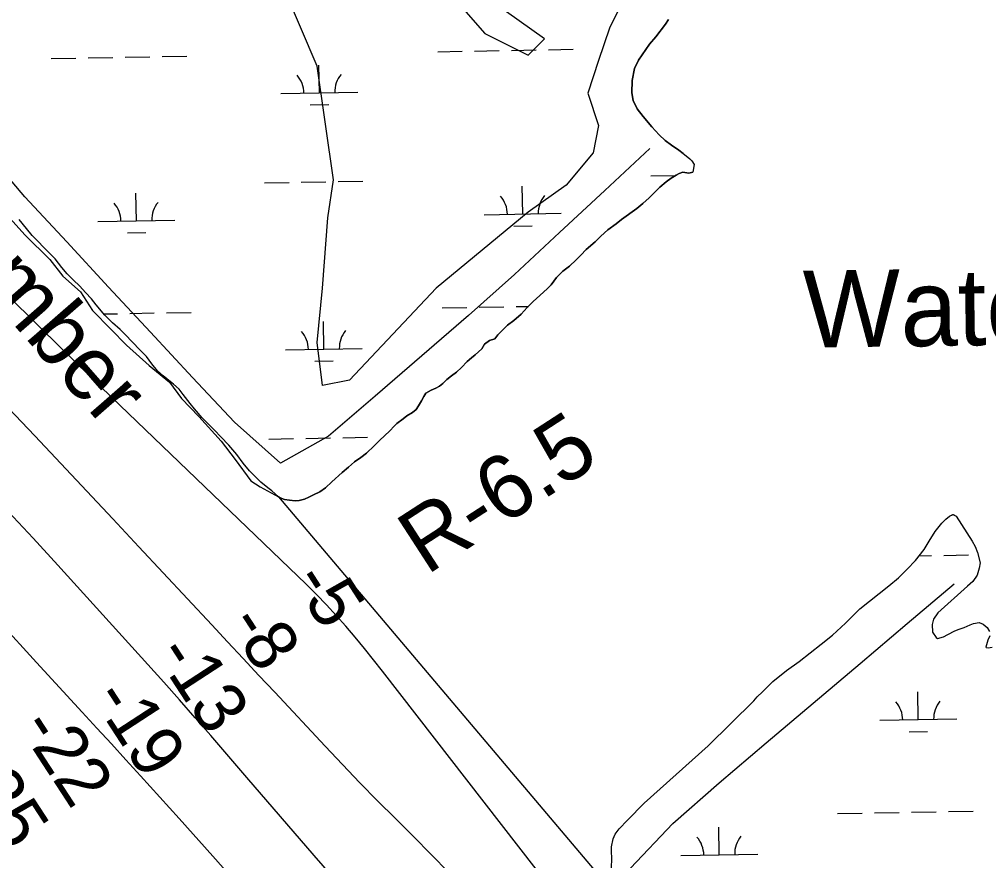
# Model space of a CAD drawing. Extents: x 3903937 to 3942190, y 260677 to 286651.
# Drawn here: x 3930291 to 3931549, y 273611 to 274704 of the extents above; entities that cross this region are included whole.
import ezdxf

# ---------------------------------------------------------------- set-up
doc = ezdxf.new("R2010")
doc.units = 0
for name, color, linetype in [('V-RIVR-EDGE', 7, 'Continuous'), ('V-RIVR-IDEN', 7, 'Continuous'), ('V-RIVR-RANG', 7, 'Continuous'), ('V-RIVR-RANG-IDEN', 7, 'Continuous'), ('V-RRAP-FSHR', 7, 'Continuous'), ('V-SITE-VEGE', 7, 'Continuous'), ('V-TOPO-DPTH', 7, 'Continuous'), ('V-TOPO-MINR', 7, 'Continuous'), ('V-TOPO-SHOR', 7, 'Continuous'), ('V-WETL-SWMP', 7, 'Continuous')]:
    doc.layers.add(name, color=color, linetype=linetype)

msp = doc.modelspace()

# ---------------------------------------------------------------- linework, layer by layer
at = {"layer": 'V-RIVR-EDGE'}
for p, q in [((3930603.3, 274096.5), (3930627.3, 274083.7)), ((3930627.2, 274083.8), (3931067.4, 273564.2))]:
    msp.add_line(p, q, dxfattribs=at)
msp.add_lwpolyline([(3930237.5, 274490.2), (3930298.2, 274423.3), (3930330.2, 274391.7), (3930347.2, 274370.4), (3930370, 274350), (3930385.5, 274325.7), (3930409.3, 274301.5), (3930429.7, 274280.6), (3930459.3, 274254.4), (3930485.5, 274232.6), (3930501, 274211.2), (3930523.8, 274187.9), (3930552.5, 274155.9), (3930570.9, 274132.1), (3930591.3, 274104.4), (3930603.3, 274096.5)], dxfattribs=at)
at = {"layer": 'V-RRAP-FSHR'}
for points in [[(3931109.3, 274535.9), (3931050.8, 274481.4), (3930992.3, 274426.8), (3930933.8, 274372.3), (3930873.9, 274319.3), (3930813.4, 274266.9), (3930752.8, 274214.6), (3930692.3, 274162.3), (3930629.6, 274127.4), (3930569.8, 274180.6), (3930515.3, 274238.7), (3930460.9, 274297.3), (3930406.5, 274355.9), (3930352.3, 274414.6), (3930297.7, 274473.3), (3930245.8, 274534.2)], [(3931084.5, 273601.5), (3931139.4, 273659.7), (3931199.6, 273712.3), (3931260.6, 273764.6), (3931321.6, 273815.8), (3931382.6, 273867.5), (3931443.7, 273919.2), (3931504.7, 273971)]]:
    msp.add_lwpolyline(points, dxfattribs=at)
at = {"layer": 'V-SITE-VEGE'}
for points in [[(3931078, 274734.4), (3931056.9, 274692.2), (3931042.9, 274650), (3931028.8, 274607.8), (3931042.9, 274565.7), (3931035.9, 274530.5), (3931000.7, 274488.3), (3930951.5, 274453.1), (3930832, 274354.7), (3930719.5, 274235.1), (3930684.4, 274228.1), (3930677.4, 274284.3), (3930684.4, 274354.7), (3930691.4, 274446.1), (3930698.5, 274495.3), (3930677.4, 274643), (3930635.2, 274741.5)], [(3930846.1, 274741.5), (3930895.3, 274685.2), (3930951.5, 274657.1), (3930972.6, 274678.2), (3930923.4, 274713.3)]]:
    msp.add_lwpolyline(points, dxfattribs=at)
at = {"layer": 'V-TOPO-DPTH'}
for points in [[(3930848.2, 273595.9), (3930825.5, 273619.5), (3930802.4, 273642.8), (3930779.2, 273666), (3930755.9, 273689.1), (3930732.9, 273712.5), (3930710.1, 273736.1), (3930687.6, 273760), (3930622.2, 273830), (3930601.7, 273851.9), (3930581.3, 273873.8), (3930560.9, 273895.6), (3930540.4, 273917.5), (3930445.6, 274019), (3930411.8, 274055), (3930378.1, 274091.1), (3930344.3, 274127.1), (3930310.5, 274163.1), (3930276.6, 274199)], [(3930264.6, 273921.5), (3930313, 273868.5), (3930372.2, 273804.2), (3930391.2, 273783.6), (3930410.2, 273762.9), (3930429.1, 273742.2), (3930448, 273721.5), (3930498.3, 273666.1), (3930542, 273617.4), (3930585.3, 273568.3)], [(3930264.6, 273921.5), (3930313, 273868.5), (3930372.2, 273804.2), (3930391.2, 273783.6), (3930410.2, 273762.9), (3930429.1, 273742.2), (3930448, 273721.5), (3930498.3, 273666.1), (3930542, 273617.4), (3930585.3, 273568.3)]]:
    msp.add_lwpolyline(points, dxfattribs=at)
at = {"layer": 'V-TOPO-MINR'}
for points in [[(3931478.9, 272923.8), (3931315.8, 273144.4), (3930762.1, 273857.5), (3930750.5, 273872.2), (3930738.7, 273886.9), (3930726.8, 273901.4), (3930714.7, 273915.7), (3930702.2, 273929.8), (3930689.6, 273943.7), (3930676.5, 273957.1), (3930663.1, 273970.3), (3930410.3, 274213.1), (3930363.8, 274258.1), (3930317.6, 274303.5), (3930271.8, 274349.2)], [(3930848.2, 273595.9), (3930825.5, 273619.5), (3930802.4, 273642.8), (3930779.2, 273666), (3930755.9, 273689.1), (3930732.9, 273712.5), (3930710.1, 273736.1), (3930687.6, 273760), (3930622.2, 273830), (3930601.7, 273851.9), (3930581.3, 273873.8), (3930560.9, 273895.6), (3930540.4, 273917.5), (3930445.6, 274019), (3930411.8, 274055), (3930378.1, 274091.1), (3930344.3, 274127.1), (3930310.5, 274163.1), (3930276.6, 274199)], [(3930717.4, 273567.8), (3930673.6, 273618.3), (3930629.9, 273668.8), (3930586.2, 273719.3), (3930539.2, 273773.7), (3930519, 273797), (3930498.6, 273820.1), (3930478.1, 273843.2), (3930457.5, 273866.1), (3930340.6, 273995.1), (3930308.5, 274030), (3930276.2, 274064.7)], [(3930585.3, 273568.3), (3930542, 273617.4), (3930498.3, 273666.1), (3930448, 273721.5), (3930429.1, 273742.2), (3930410.2, 273762.9), (3930391.2, 273783.6), (3930372.2, 273804.2), (3930313, 273868.5), (3930264.6, 273921.5)]]:
    msp.add_lwpolyline(points, dxfattribs=at)
at = {"layer": 'V-TOPO-SHOR'}
for points in [[(3931152.9, 274529.4), (3931147.2, 274533.8), (3931137.6, 274540.1), (3931129.2, 274546.3), (3931121.6, 274553.5), (3931111.8, 274563.9), (3931100.8, 274577.4), (3931092.9, 274587.5), (3931087.6, 274598.4), (3931086, 274608.1), (3931086.3, 274624.4), (3931089.6, 274639.6), (3931094.9, 274650.7), (3931109.1, 274671.2), (3931117.2, 274681), (3931129.7, 274697.3), (3931133.6, 274703.6)], [(3931152.9, 274529.4), (3931156.7, 274526.2), (3931161.3, 274522.4), (3931163.8, 274519.8), (3931166.8, 274515.2), (3931165.1, 274505.2)], [(3930627.3, 274083.7), (3930629.3, 274082.5), (3930635, 274080.2), (3930641.6, 274079.4), (3930648.8, 274078.6), (3930654.1, 274079), (3930661.1, 274080.6), (3930666.4, 274083.3), (3930672.8, 274086.4), (3930680.8, 274090.4), (3930688.4, 274095.6), (3930696.4, 274103.3), (3930709.9, 274115.2), (3930718.1, 274122.2), (3930725.9, 274129.1), (3930733.9, 274134.9), (3930741.3, 274140.6), (3930751.3, 274150), (3930758.3, 274157), (3930771.8, 274169.5), (3930777.2, 274175.6), (3930780.9, 274179.1), (3930788.9, 274185.2), (3930794, 274188.7), (3930801, 274193.2), (3930805.9, 274197.1), (3930809, 274202), (3930812.9, 274208.2), (3930815.7, 274213.9), (3930818.6, 274218.4), (3930825.4, 274222.3), (3930831.3, 274225), (3930836.4, 274227.4), (3930840.5, 274230.9), (3930845.9, 274236), (3930852, 274240.7), (3930858.4, 274245.4), (3930864.8, 274251.8), (3930872.1, 274259.4), (3930877.7, 274264.1), (3930882.6, 274268.2), (3930891.2, 274275.9), (3930894.9, 274282.1), (3930901.3, 274286.6), (3930908.2, 274289), (3930911.9, 274294), (3930918.3, 274300.5), (3930924.6, 274306.5), (3930932.9, 274312.8), (3930942.1, 274321), (3930950.3, 274329.6), (3930958.1, 274337.2), (3930966.7, 274345.2), (3930976.3, 274354.2), (3930981.3, 274358.9), (3930988.4, 274368.5), (3930996.4, 274376.5), (3931005.1, 274383.2), (3931013.9, 274391.6), (3931019.8, 274397.6), (3931026.6, 274404.7), (3931038.3, 274414.6), (3931045.9, 274422.1), (3931054.7, 274430.5), (3931065.6, 274438.3), (3931072.5, 274443.6), (3931092.4, 274458.2), (3931100.2, 274464.7), (3931108.6, 274471.9), (3931116, 274479.1), (3931122.6, 274485.6), (3931130.6, 274492.8), (3931137.2, 274497.3), (3931143.5, 274501.4), (3931147.4, 274503.6), (3931152.3, 274505), (3931159.9, 274503.8), (3931165.1, 274505.2)], [(3931059.7, 273600.4), (3931060.2, 273615.9), (3931059.7, 273622.2), (3931059.7, 273629.3), (3931061.8, 273639.6), (3931064.4, 273645.9), (3931069.8, 273652.7), (3931080.4, 273664.2), (3931102.2, 273686), (3931185.1, 273760.3), (3931244.6, 273818.9), (3931249, 273823.9), (3931255.6, 273830.7), (3931269.2, 273843.8), (3931287.1, 273858.3), (3931303.3, 273870), (3931317.8, 273881.1), (3931331.9, 273892.3), (3931346.5, 273904.3), (3931363.4, 273919.7), (3931382.2, 273938.5), (3931420, 273968), (3931432.2, 273978.6), (3931443.5, 273989.8), (3931454.3, 274001.1), (3931465.6, 274015.4), (3931472.1, 274026), (3931480.1, 274038.9), (3931488.8, 274049.4), (3931494, 274054.6), (3931498.7, 274058.8), (3931503.2, 274060.9), (3931507.4, 274058.5), (3931528, 274026.1), (3931532, 274019.1), (3931534.8, 274011.6), (3931538.3, 273998.2), (3931537.1, 273991.2), (3931534.5, 273982), (3931529.1, 273974), (3931522.1, 273967.9), (3931483.3, 273933), (3931477.9, 273925), (3931476, 273917.8), (3931476.7, 273908.1), (3931481.2, 273901.1), (3931483.1, 273899.9), (3931490.8, 273902), (3931496.4, 273905.1), (3931505.6, 273909.8), (3931511, 273911.9), (3931517.6, 273914.2), (3931525.3, 273917.7), (3931529.8, 273919.4), (3931537.1, 273920.5), (3931542.2, 273918.4), (3931547.6, 273914.2), (3931550.7, 273909)], [(3931550.9, 273903.4), (3931548.3, 273897.5), (3931545.9, 273888.6), (3931546.4, 273888.1), (3931549, 273887.7), (3931554.2, 273888.6)]]:
    msp.add_lwpolyline(points, dxfattribs=at)
at = {"layer": 'V-WETL-SWMP'}
for p, q in [((3931129.7, 274697.3), (3931117.2, 274681)), ((3931133.6, 274703.6), (3931129.7, 274697.3)), ((3931117.2, 274681), (3931109.1, 274671.2)), ((3930833.9, 274661.6), (3930865.9, 274662.1)), ((3930881.9, 274662.4), (3930913.9, 274663)), ((3930929.9, 274663.3), (3930961.8, 274663.8)), ((3930977.8, 274664.1), (3931009.8, 274664.7)), ((3931109.1, 274671.2), (3931094.9, 274650.7)), ((3930332, 274652.8), (3930364, 274653.3)), ((3930380, 274653.6), (3930412, 274654.2)), ((3930428, 274654.4), (3930460, 274655)), ((3930476, 274655.3), (3930508, 274655.8)), ((3931094.9, 274650.7), (3931089.6, 274639.6)), ((3930680.2, 274608.1), (3930679.6, 274644.1)), ((3931089.6, 274639.6), (3931086.3, 274624.4)), ((3931086.3, 274624.4), (3931086, 274608.1)), ((3930630.2, 274607.3), (3930730.2, 274609)), ((3931086, 274608.1), (3931087.6, 274598.4)), ((3931087.6, 274598.4), (3931092.9, 274587.5)), ((3930668.5, 274592.5), (3930692.5, 274592.9)), ((3931092.9, 274587.5), (3931100.8, 274577.4)), ((3931100.8, 274577.4), (3931111.8, 274563.9)), ((3931111.8, 274563.9), (3931121.6, 274553.5)), ((3931121.6, 274553.5), (3931129.2, 274546.3)), ((3931129.2, 274546.3), (3931137.6, 274540.1)), ((3931137.6, 274540.1), (3931147.2, 274533.8)), ((3931147.2, 274533.8), (3931152.9, 274529.4)), ((3931152.9, 274529.4), (3931156.7, 274526.2)), ((3931156.7, 274526.2), (3931161.3, 274522.4)), ((3931161.3, 274522.4), (3931163.8, 274519.8)), ((3931163.8, 274519.8), (3931166.8, 274515.2)), ((3931166.8, 274515.2), (3931165.1, 274505.2)), ((3931110.7, 274500.3), (3931142.6, 274500.8)), ((3931137.2, 274497.3), (3931130.6, 274492.8)), ((3931143.5, 274501.4), (3931137.2, 274497.3)), ((3931147.4, 274503.6), (3931143.5, 274501.4)), ((3931152.3, 274505), (3931147.4, 274503.6)), ((3931159.9, 274503.8), (3931152.3, 274505)), ((3931165.1, 274505.2), (3931159.9, 274503.8)), ((3930608.8, 274491.4), (3930640.8, 274492)), ((3930656.8, 274492.3), (3930688.8, 274492.8)), ((3930704.8, 274493.1), (3930736.8, 274493.7)), ((3930944.4, 274450.9), (3930943.8, 274486.9)), ((3931122.6, 274485.6), (3931116, 274479.1)), ((3931130.6, 274492.8), (3931122.6, 274485.6)), ((3930442.6, 274442.1), (3930442, 274478.1)), ((3931108.6, 274471.9), (3931100.2, 274464.7)), ((3931116, 274479.1), (3931108.6, 274471.9)), ((3931092.4, 274458.2), (3931072.5, 274443.6)), ((3931100.2, 274464.7), (3931092.4, 274458.2)), ((3930894.4, 274450), (3930994.4, 274451.8)), ((3930299.7, 274432), (3930290.2, 274443.8)), ((3930392.6, 274441.2), (3930492.6, 274442.9)), ((3930932.7, 274435.3), (3930956.7, 274435.7)), ((3931065.6, 274438.3), (3931054.7, 274430.5)), ((3931072.5, 274443.6), (3931065.6, 274438.3)), ((3930307.1, 274422.8), (3930299.7, 274432)), ((3930314.4, 274415.5), (3930307.1, 274422.8)), ((3930430.9, 274426.4), (3930454.9, 274426.8)), ((3931045.9, 274422.1), (3931038.3, 274414.6)), ((3931054.7, 274430.5), (3931045.9, 274422.1)), ((3930322.6, 274407.3), (3930314.4, 274415.5)), ((3931038.3, 274414.6), (3931026.6, 274404.7)), ((3930330.1, 274399.7), (3930322.6, 274407.3)), ((3930336.9, 274392.5), (3930330.1, 274399.7)), ((3931019.8, 274397.6), (3931013.9, 274391.6)), ((3931026.6, 274404.7), (3931019.8, 274397.6)), ((3930345.8, 274381.3), (3930336.9, 274392.5)), ((3931005.1, 274383.2), (3930996.4, 274376.5)), ((3931013.9, 274391.6), (3931005.1, 274383.2)), ((3930352.9, 274373.2), (3930345.8, 274381.3)), ((3930360.6, 274365.6), (3930352.9, 274373.2)), ((3930996.4, 274376.5), (3930988.4, 274368.5)), ((3930369.2, 274357), (3930360.6, 274365.6)), ((3930981.3, 274358.9), (3930976.3, 274354.2)), ((3930988.4, 274368.5), (3930981.3, 274358.9)), ((3930376.4, 274348.9), (3930369.2, 274357)), ((3930384.2, 274340.6), (3930376.4, 274348.9)), ((3930966.7, 274345.2), (3930958.1, 274337.2)), ((3930976.3, 274354.2), (3930966.7, 274345.2)), ((3930390.2, 274332.9), (3930384.2, 274340.6)), ((3930401.6, 274319.4), (3930390.2, 274332.9)), ((3930958.1, 274337.2), (3930950.3, 274329.6)), ((3930400.1, 274321.2), (3930417.9, 274321.5)), ((3930411.7, 274309.4), (3930401.6, 274319.4)), ((3930433.9, 274321.8), (3930465.9, 274322.4)), ((3930481.9, 274322.7), (3930513.9, 274323.2)), ((3930839.7, 274329), (3930871.7, 274329.5)), ((3930887.7, 274329.8), (3930919.7, 274330.4)), ((3930942.1, 274321), (3930932.9, 274312.8)), ((3930935.7, 274330.7), (3930951.7, 274330.9)), ((3930950.3, 274329.6), (3930942.1, 274321)), ((3930421.5, 274300.9), (3930411.7, 274309.4)), ((3930686, 274275.5), (3930685.4, 274311.5)), ((3930932.9, 274312.8), (3930924.6, 274306.5)), ((3930428.5, 274294), (3930421.5, 274300.9)), ((3930918.3, 274300.5), (3930911.9, 274294)), ((3930924.6, 274306.5), (3930918.3, 274300.5)), ((3930437.1, 274285), (3930428.5, 274294)), ((3930447.7, 274274.3), (3930437.1, 274285)), ((3930894.9, 274282.1), (3930891.2, 274275.9)), ((3930901.3, 274286.6), (3930894.9, 274282.1)), ((3930908.2, 274289), (3930901.3, 274286.6)), ((3930911.9, 274294), (3930908.2, 274289)), ((3930455.7, 274266), (3930447.7, 274274.3)), ((3930636.1, 274274.6), (3930736, 274276.4)), ((3930891.2, 274275.9), (3930882.6, 274268.2)), ((3930462.8, 274256.6), (3930455.7, 274266)), ((3930470.2, 274247.4), (3930462.8, 274256.6)), ((3930674.3, 274259.9), (3930698.3, 274260.3)), ((3930872.1, 274259.4), (3930864.8, 274251.8)), ((3930877.7, 274264.1), (3930872.1, 274259.4)), ((3930882.6, 274268.2), (3930877.7, 274264.1)), ((3930477.4, 274240.7), (3930470.2, 274247.4)), ((3930858.4, 274245.4), (3930852, 274240.7)), ((3930864.8, 274251.8), (3930858.4, 274245.4)), ((3930482, 274237.1), (3930477.4, 274240.7)), ((3930490.9, 274229.8), (3930482, 274237.1)), ((3930845.9, 274236), (3930840.5, 274230.9)), ((3930852, 274240.7), (3930845.9, 274236)), ((3930498.1, 274223.3), (3930490.9, 274229.8)), ((3930503.3, 274216.5), (3930498.1, 274223.3)), ((3930825.4, 274222.3), (3930818.6, 274218.4)), ((3930831.3, 274225), (3930825.4, 274222.3)), ((3930836.4, 274227.4), (3930831.3, 274225)), ((3930840.5, 274230.9), (3930836.4, 274227.4)), ((3930512.5, 274205), (3930503.3, 274216.5)), ((3930812.9, 274208.2), (3930809, 274202)), ((3930815.7, 274213.9), (3930812.9, 274208.2)), ((3930818.6, 274218.4), (3930815.7, 274213.9)), ((3930518, 274197.9), (3930512.5, 274205)), ((3930528, 274186.5), (3930518, 274197.9)), ((3930805.9, 274197.1), (3930801, 274193.2)), ((3930809, 274202), (3930805.9, 274197.1)), ((3930535.2, 274179.1), (3930528, 274186.5)), ((3930788.9, 274185.2), (3930780.9, 274179.1)), ((3930794, 274188.7), (3930788.9, 274185.2)), ((3930801, 274193.2), (3930794, 274188.7)), ((3930544.2, 274170.2), (3930535.2, 274179.1)), ((3930552.2, 274161.7), (3930544.2, 274170.2)), ((3930771.8, 274169.5), (3930758.3, 274157)), ((3930777.2, 274175.6), (3930771.8, 274169.5)), ((3930780.9, 274179.1), (3930777.2, 274175.6)), ((3930562.5, 274151), (3930552.2, 274161.7)), ((3930614.7, 274158.8), (3930646.7, 274159.4)), ((3930662.7, 274159.6), (3930694.7, 274160.2)), ((3930710.7, 274160.5), (3930742.7, 274161.1)), ((3930758.3, 274157), (3930751.3, 274150)), ((3930573.2, 274138.8), (3930562.5, 274151)), ((3930751.3, 274150), (3930741.3, 274140.6)), ((3930581.4, 274127.3), (3930573.2, 274138.8)), ((3930733.9, 274134.9), (3930725.9, 274129.1)), ((3930741.3, 274140.6), (3930733.9, 274134.9)), ((3930589.7, 274117.3), (3930581.4, 274127.3)), ((3930718.1, 274122.2), (3930709.9, 274115.2)), ((3930725.9, 274129.1), (3930718.1, 274122.2)), ((3930597.2, 274109.8), (3930589.7, 274117.3)), ((3930604.1, 274102.6), (3930597.2, 274109.8)), ((3930709.9, 274115.2), (3930696.4, 274103.3)), ((3930613.2, 274095.6), (3930604.1, 274102.6)), ((3930618.4, 274091.5), (3930613.2, 274095.6)), ((3930688.4, 274095.6), (3930680.8, 274090.4)), ((3930696.4, 274103.3), (3930688.4, 274095.6)), ((3930627.3, 274083.7), (3930618.4, 274091.5)), ((3930629.3, 274082.5), (3930627.3, 274083.7)), ((3930635, 274080.2), (3930629.3, 274082.5)), ((3930641.6, 274079.4), (3930635, 274080.2)), ((3930661.1, 274080.6), (3930654.1, 274079)), ((3930666.4, 274083.3), (3930661.1, 274080.6)), ((3930672.8, 274086.4), (3930666.4, 274083.3)), ((3930680.8, 274090.4), (3930672.8, 274086.4)), ((3930648.8, 274078.6), (3930641.6, 274079.4)), ((3930654.1, 274079), (3930648.8, 274078.6)), ((3931459, 274007.1), (3931475.4, 274007.4)), ((3931491.4, 274007.7), (3931523.4, 274008.3)), ((3931458, 273794.5), (3931457.3, 273830.5)), ((3931408, 273793.6), (3931508, 273795.4)), ((3931446.3, 273778.8), (3931470.2, 273779.3)), ((3931353.3, 273672.5), (3931385.3, 273673.1)), ((3931401.3, 273673.4), (3931433.3, 273674)), ((3931449.2, 273674.2), (3931481.2, 273674.8)), ((3931497.2, 273675.1), (3931529.2, 273675.6)), ((3931199.6, 273619.1), (3931199, 273655.1)), ((3931149.6, 273618.2), (3931249.6, 273620))]:
    msp.add_line(p, q, dxfattribs=at)
for points in [[(3931059.7, 273600.4), (3931060.2, 273615.9), (3931059.7, 273622.2), (3931059.7, 273629.3), (3931061.8, 273639.6), (3931064.4, 273645.9), (3931069.8, 273652.7), (3931080.4, 273664.2), (3931102.2, 273686), (3931185.1, 273760.3), (3931244.6, 273818.9), (3931249, 273823.9), (3931255.6, 273830.7), (3931269.2, 273843.8), (3931287.1, 273858.3), (3931303.3, 273870), (3931317.8, 273881.1), (3931331.9, 273892.3), (3931346.5, 273904.3), (3931363.4, 273919.7), (3931382.2, 273938.5), (3931420, 273968), (3931432.2, 273978.6), (3931443.5, 273989.8), (3931454.3, 274001.1), (3931465.6, 274015.4), (3931472.1, 274026), (3931480.1, 274038.9), (3931488.8, 274049.4), (3931494, 274054.6), (3931498.7, 274058.8), (3931503.1, 274060.9), (3931507.4, 274058.5), (3931528, 274026.1), (3931532, 274019.1), (3931534.8, 274011.6), (3931538.3, 273998.2), (3931537.1, 273991.2), (3931534.5, 273982), (3931529.1, 273974), (3931522.1, 273967.9), (3931483.3, 273933), (3931477.9, 273925), (3931476, 273917.8), (3931476.7, 273908.1), (3931481.2, 273901.1), (3931483.1, 273899.9), (3931490.8, 273902), (3931496.4, 273905.1), (3931505.6, 273909.8), (3931511, 273911.9), (3931517.6, 273914.2), (3931525.3, 273917.7), (3931529.8, 273919.4), (3931537.1, 273920.5), (3931542.2, 273918.4), (3931547.6, 273914.2), (3931550.7, 273909)], [(3931550.9, 273903.4), (3931548.3, 273897.5), (3931545.9, 273888.6), (3931546.4, 273888.1), (3931549, 273887.7), (3931554.2, 273888.6)]]:
    msp.add_lwpolyline(points, dxfattribs=at)
for centre, start, end in [((3930625, 274607.6), 0.2366, 41.7802), ((3930735.4, 274609.6), 140.2366, 181.7802), ((3930889.2, 274450.4), 0.2366, 41.7802), ((3930999.7, 274452.3), 140.2366, 181.7802), ((3930387.4, 274441.6), 0.2366, 41.7802), ((3930497.8, 274443.5), 140.2366, 181.7802), ((3930630.8, 274275), 0.2366, 41.7802), ((3930741.3, 274277), 140.2366, 181.7802), ((3931402.7, 273794), 0.2366, 41.7802), ((3931513.2, 273795.9), 140.2366, 181.7802), ((3931144.3, 273618.6), 0.2366, 41.7802), ((3931254.8, 273620.5), 140.2366, 181.7802)]:
    msp.add_arc(centre, 35.2, start, end, dxfattribs=at)

# ---------------------------------------------------------------- texts
at = {"layer": 'V-RIVR-IDEN'}
for s, height, rotation, p in [('September', 83, 311.1039, (3930045, 274579.8)), ('Water', 100, 0.8107, (3931309.2, 274277.2))]:
    msp.add_text(s, height=height, rotation=rotation, dxfattribs=at).set_placement(p)
at = {"layer": 'V-RIVR-RANG'}
for s, rotation, p in [('-5', 302.7883, (3930643.2, 273974.6)), ('-8', 303.0698, (3930559.7, 273919.1)), ('-13', 303.0698, (3930466, 273879.7)), ('-19', 303.0698, (3930383.9, 273822.5)), ('-22', 303.0698, (3930289.2, 273784.7)), ('-25', 303.0698, (3930205.8, 273729.5))]:
    msp.add_text(s, height=67, rotation=rotation, dxfattribs=at).set_placement(p)
at = {"layer": 'V-RIVR-RANG-IDEN'}
msp.add_text('R-6.5', height=83, rotation=32.9237, dxfattribs=at).set_placement((3930819.3, 273981.3))

doc.saveas('drawing.dxf')
